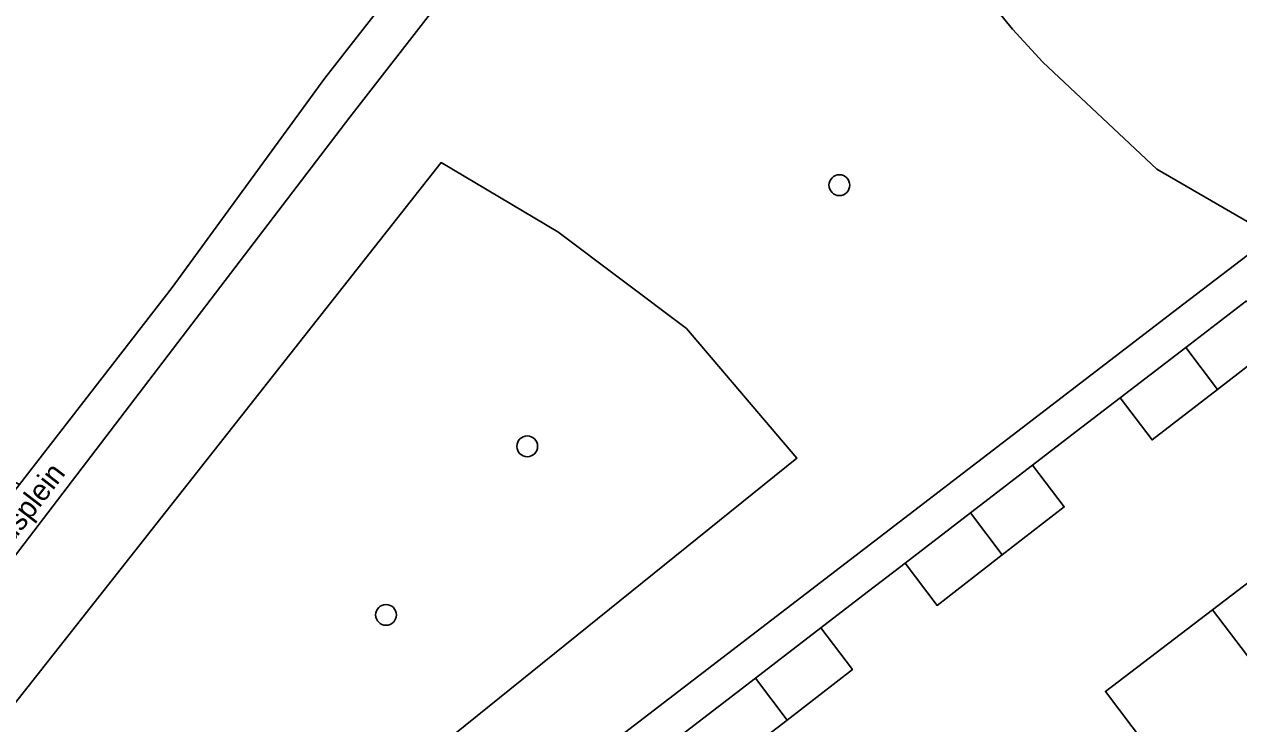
# Model space of a CAD drawing. Extents: x 159352 to 160617, y 385888 to 387323.
# Drawn here: x 159771.7 to 159828.8, y 386923.8 to 386956.8 of the extents above; entities that cross this region are included whole.
import ezdxf

# ---------------------------------------------------------------- set-up
doc = ezdxf.new("R2010")
doc.units = 0
for name, color, linetype in [('IMGEO_Boom', 7, 'Continuous'), ('IMGEO_Erf', 7, 'Continuous'), ('IMGEO_Groenvoorziening', 7, 'Continuous'), ('IMGEO_Openbare_ruimte_label', 7, 'Continuous'), ('IMGEO_Pand', 7, 'Continuous'), ('IMGEO_Voetpad_halfverhard', 7, 'Continuous'), ('IMGEO_Voetpad_open', 7, 'Continuous')]:
    doc.layers.add(name, color=color, linetype=linetype)

msp = doc.modelspace()

# ---------------------------------------------------------------- linework, layer by layer
at = {"layer": 'IMGEO_Boom'}
for centre in [(159810.043, 386949.188), (159795.351, 386936.898), (159788.703, 386928.965)]:
    msp.add_circle(centre, 0.489, dxfattribs=at)
at = {"layer": 'IMGEO_Erf'}
for points in [[(159830.704, 386941.786), (159827.834, 386939.574), (159824.763, 386937.203), (159823.255, 386939.181), (159821.193, 386937.597), (159819.131, 386936.013), (159820.629, 386934.049), (159817.705, 386931.79), (159814.64, 386929.413), (159813.133, 386931.404), (159811.151, 386929.88), (159809.169, 386928.357), (159810.654, 386926.395), (159807.592, 386924.019), (159802.531, 386920.13)], [(159824.458, 386922.861), (159822.567, 386925.362), (159827.598, 386929.198), (159832.711, 386933.097)]]:
    msp.add_lwpolyline(points, dxfattribs=at)
at = {"layer": 'IMGEO_Groenvoorziening'}
for points in [[(159833.389, 387010.751), (159827.784, 387004.764), (159823.323, 387000), (159815.941, 386992.453), (159810.353, 386986.741), (159809.482, 386985.829), (159809.065, 386985.242), (159808.424, 386983.953), (159808.065, 386982.558), (159808.004, 386981.12), (159808.085, 386980.092), (159808.388, 386978.201), (159808.887, 386976.351), (159809.577, 386974.564), (159810.641, 386971.083), (159812.555, 386966.38), (159814.501, 386961.918), (159815.161, 386960.695), (159816.563, 386958.532), (159818.184, 386956.527), (159819.622, 386954.983), (159824.988, 386949.948), (159830.425, 386946.795)], [(159812.301, 387007.409), (159811.561, 387006.471), (159810.681, 387004.435), (159804.942, 386990.514), (159791.233, 386957.826), (159786.993, 386952.388), (159757.688, 386914.015), (159739.847, 386891.186), (159738.432, 386889.367), (159738.656, 386889.094), (159745.023, 386881.34), (159791.255, 386916.774), (159793.459, 386918.463), (159826.254, 386943.598), (159830.425, 386946.795), (159824.988, 386949.948), (159819.622, 386954.983), (159818.184, 386956.527), (159816.563, 386958.532), (159815.161, 386960.695)], [(159774.298, 386966.176), (159718.761, 386891.725), (159721.842, 386887.735), (159725.007, 386890.637), (159763.231, 386939.377), (159763.517, 386939.229), (159771.452, 386935.106), (159778.636, 386944.378), (159785.829, 386954.225), (159789.708, 386959.217)]]:
    msp.add_lwpolyline(points, dxfattribs=at)
for points in [[(159808.042, 386936.349), (159802.839, 386942.436), (159796.786, 386946.987), (159791.292, 386950.249), (159766.183, 386918.412), (159775.837, 386910.397)], [(159796.786, 386946.987), (159802.839, 386942.436), (159808.042, 386936.349), (159775.837, 386910.397), (159766.183, 386918.412), (159791.292, 386950.249)]]:
    msp.add_lwpolyline(points, close=True, dxfattribs=at)
at = {"layer": 'IMGEO_Pand'}
for points in [[(159829.201, 386943.75), (159826.343, 386941.554), (159827.834, 386939.574), (159830.704, 386941.786)], [(159827.834, 386939.574), (159826.343, 386941.554), (159823.255, 386939.181), (159824.763, 386937.203)], [(159819.131, 386936.013), (159816.209, 386933.768), (159817.705, 386931.79), (159820.629, 386934.049)], [(159817.705, 386931.79), (159816.209, 386933.768), (159813.133, 386931.404), (159814.64, 386929.413)], [(159827.598, 386929.198), (159834.401, 386920.276), (159839.446, 386924.152), (159834.569, 386930.629), (159832.711, 386933.097)], [(159822.567, 386925.362), (159824.458, 386922.861), (159829.349, 386916.394), (159834.401, 386920.276), (159827.598, 386929.198)], [(159809.169, 386928.357), (159806.095, 386925.995), (159807.592, 386924.019), (159810.654, 386926.395)], [(159807.592, 386924.019), (159806.095, 386925.995), (159801.031, 386922.104), (159802.531, 386920.13)]]:
    msp.add_lwpolyline(points, close=True, dxfattribs=at)
at = {"layer": 'IMGEO_Voetpad_halfverhard'}
for points in [[(159827.842, 387027.031), (159824.094, 387024.691), (159809.871, 387007.709), (159789.708, 386959.217), (159785.829, 386954.225), (159778.636, 386944.378), (159771.452, 386935.106), (159732.835, 386885.268)], [(159786.993, 386952.388), (159791.233, 386957.826), (159804.942, 386990.514), (159810.681, 387004.435), (159811.561, 387006.471), (159812.301, 387007.409)], [(159735.863, 386886.068), (159738.432, 386889.367), (159739.847, 386891.186), (159757.688, 386914.015), (159786.993, 386952.388)]]:
    msp.add_lwpolyline(points, dxfattribs=at)
at = {"layer": 'IMGEO_Voetpad_open'}
for points in [[(159830.425, 386946.795), (159826.254, 386943.598), (159793.459, 386918.463), (159791.255, 386916.774), (159745.023, 386881.34), (159744.809, 386881.176), (159747.26, 386877.795), (159763.841, 386856.794)], [(159770.652, 386898.759), (159772.383, 386900.09), (159775.754, 386902.68), (159779.124, 386905.269), (159780.732, 386906.505), (159782.438, 386907.816), (159785.808, 386910.406), (159790.893, 386914.313), (159795.941, 386918.193), (159801.031, 386922.104), (159806.095, 386925.995), (159809.169, 386928.357), (159811.151, 386929.88), (159813.133, 386931.404), (159816.209, 386933.768), (159819.131, 386936.013), (159821.193, 386937.597), (159823.255, 386939.181), (159826.343, 386941.554), (159829.201, 386943.75)]]:
    msp.add_lwpolyline(points, dxfattribs=at)

# ---------------------------------------------------------------- texts
at = {"layer": 'IMGEO_Openbare_ruimte_label'}
msp.add_text('Herodotusplein', height=1, rotation=52.4419, dxfattribs=at).set_placement((159768.171, 386928.491))

doc.saveas('drawing.dxf')
